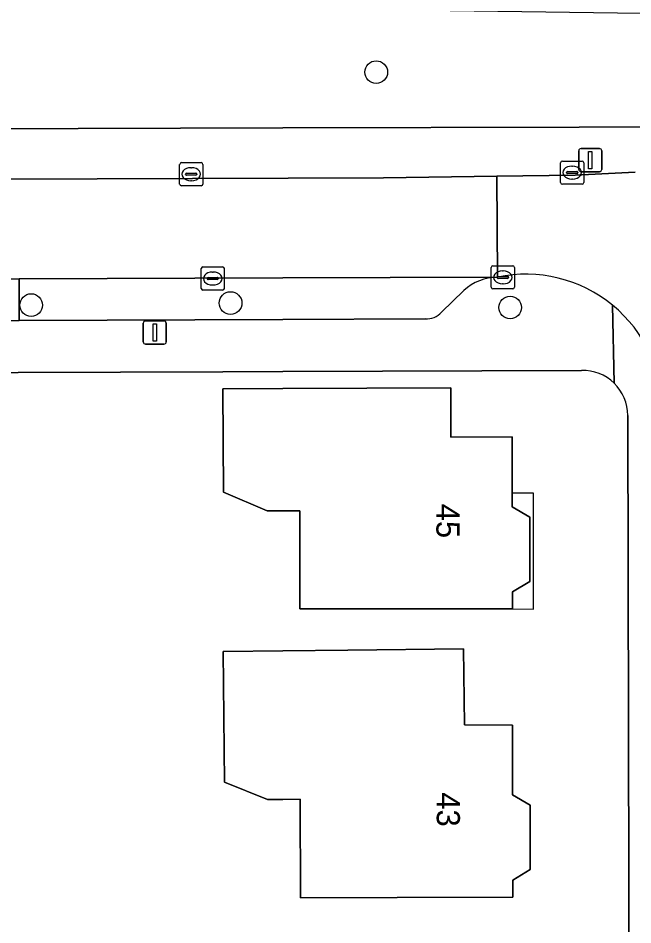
# Model space of a CAD drawing. Extents: x 160455 to 162082, y 388339 to 389736.
# Drawn here: x 160988.58 to 161015.12, y 388665.66 to 388704.81 of the extents above; entities that cross this region are included whole.
import ezdxf

# ---------------------------------------------------------------- set-up
doc = ezdxf.new("R2010")
doc.units = 0
for name, color, linetype in [('IMGEO_Boom', 7, 'Continuous'), ('IMGEO_Erf', 7, 'Continuous'), ('IMGEO_Groenvoorziening', 7, 'Continuous'), ('IMGEO_Kolk', 7, 'Continuous'), ('IMGEO_Lichtmast', 7, 'Continuous'), ('IMGEO_Muur', 7, 'Continuous'), ('IMGEO_Pand', 7, 'Continuous'), ('IMGEO_Pand_nummerreeks', 7, 'Continuous'), ('IMGEO_Pand_overbouw', 7, 'Continuous'), ('IMGEO_Parkeervlak_open', 7, 'Continuous'), ('IMGEO_Rijbaan_lokaal_open', 7, 'Continuous'), ('IMGEO_Voetpad_open', 7, 'Continuous')]:
    doc.layers.add(name, color=color, linetype=linetype)

msp = doc.modelspace()

# ---------------------------------------------------------------- linework, layer by layer
at = {"layer": 'IMGEO_Boom'}
for centre in [(161004.039, 388702.482), (160997.75, 388692.512), (160989.139, 388692.423), (161009.821, 388692.321)]:
    msp.add_circle(centre, 0.489, dxfattribs=at)
at = {"layer": 'IMGEO_Erf'}
for points in [[(161012.899, 388689.605), (161000, 388689.555), (160997.422, 388689.545), (160988.583, 388689.51), (160980.252, 388689.478), (160980.256, 388689.617), (160891.912, 388689.351)], [(161015.021, 388633.677), (161014.902, 388687.658)]]:
    msp.add_lwpolyline(points, dxfattribs=at)
for points in [[(161000.745, 388683.543), (161000.01, 388683.543), (160999.336, 388683.543), (160997.445, 388684.348), (160997.421, 388688.807), (161000, 388688.819), (161007.252, 388688.852), (161007.262, 388686.723), (161009.911, 388686.736), (161009.913, 388684.299), (161009.913, 388683.717), (161010.664, 388683.268), (161010.666, 388680.488), (161009.916, 388680.047), (161009.916, 388679.309), (161004.917, 388679.306), (161000.747, 388679.303)], [(160997.433, 388677.472), (161000, 388677.498), (161002.813, 388677.527), (161007.812, 388677.579), (161007.846, 388674.301), (161009.921, 388674.283), (161009.928, 388671.284), (161010.68, 388670.836), (161010.687, 388668.056), (161009.937, 388667.593), (161009.939, 388666.857), (161004.94, 388666.845), (161000.77, 388666.835), (161000.76, 388671.085), (161000, 388671.083), (160999.351, 388671.082), (160997.492, 388671.823)]]:
    msp.add_lwpolyline(points, close=True, dxfattribs=at)
for centre, radius, start, end in [((161012.947, 388687.647), 1.958, 45.8763, 91.3916), ((161012.95, 388687.653), 1.952, 0.1574, 45.8327)]:
    msp.add_arc(centre, radius, start, end, dxfattribs=at)
at = {"layer": 'IMGEO_Groenvoorziening'}
msp.add_lwpolyline([(161020.646, 388704.937), (161000, 388705.227), (160986.381, 388705.418), (160977.941, 388705.537), (160977.918, 388699.999), (161000, 388700.069), (161012.798, 388700.109), (161020.65, 388700.126)], close=True, dxfattribs=at)
at = {"layer": 'IMGEO_Kolk'}
for p, q in [((160995.552, 388697.647), (160995.552, 388698.499)), ((160995.627, 388698.573), (160996.479, 388698.573)), ((160996.553, 388698.499), (160996.553, 388697.647)), ((161012, 388697.717), (161012, 388698.569)), ((161012.075, 388698.643), (161012.927, 388698.643)), ((161013.001, 388698.569), (161013.001, 388697.717)), ((160995.811, 388698.067), (160995.811, 388698.079)), ((160995.854, 388698.116), (160996.252, 388698.116)), ((160996.04, 388698.353), (160996.065, 388698.353)), ((160996.295, 388698.079), (160996.295, 388698.067)), ((161012.259, 388698.137), (161012.259, 388698.149)), ((161012.697, 388698.1), (161012.299, 388698.1)), ((161012.302, 388698.186), (161012.7, 388698.186)), ((161012.488, 388698.423), (161012.513, 388698.423)), ((161012.743, 388698.149), (161012.743, 388698.137)), ((160996.249, 388698.03), (160995.851, 388698.03)), ((160996.063, 388697.793), (160996.038, 388697.793)), ((161012.511, 388697.863), (161012.486, 388697.863)), ((160996.479, 388697.573), (160995.627, 388697.573)), ((161012.927, 388697.643), (161012.075, 388697.643)), ((160996.479, 388693.144), (160996.479, 388693.996)), ((160996.554, 388694.07), (160997.406, 388694.07)), ((160996.967, 388693.85), (160996.992, 388693.85)), ((160997.48, 388693.996), (160997.48, 388693.144)), ((161009.003, 388693.193), (161009.003, 388694.045)), ((161009.078, 388694.119), (161009.93, 388694.119)), ((161009.491, 388693.899), (161009.516, 388693.899)), ((161010.004, 388694.045), (161010.004, 388693.193)), ((160996.738, 388693.564), (160996.738, 388693.576)), ((160997.176, 388693.527), (160996.778, 388693.527)), ((160996.781, 388693.613), (160997.179, 388693.613)), ((160997.222, 388693.576), (160997.222, 388693.564)), ((161009.262, 388693.613), (161009.262, 388693.625)), ((161009.7, 388693.576), (161009.302, 388693.576)), ((161009.305, 388693.662), (161009.703, 388693.662)), ((161009.746, 388693.625), (161009.746, 388693.613)), ((160997.406, 388693.07), (160996.554, 388693.07)), ((160996.99, 388693.29), (160996.965, 388693.29)), ((161009.93, 388693.119), (161009.078, 388693.119)), ((161009.514, 388693.339), (161009.489, 388693.339))]:
    msp.add_line(p, q, dxfattribs=at)
for points in [[(160995.552, 388697.647), (160995.552, 388698.499)], [(160995.627, 388698.573), (160996.479, 388698.573)], [(160996.553, 388698.499), (160996.553, 388697.647)], [(161012, 388697.717), (161012, 388698.569)], [(161012.075, 388698.643), (161012.927, 388698.643)], [(161013.001, 388698.569), (161013.001, 388697.717)], [(160996.479, 388697.573), (160995.627, 388697.573)], [(161012.927, 388697.643), (161012.075, 388697.643)], [(160996.479, 388693.144), (160996.479, 388693.996)], [(160996.554, 388694.07), (160997.406, 388694.07)], [(160997.48, 388693.996), (160997.48, 388693.144)], [(161009.003, 388693.193), (161009.003, 388694.045)], [(161009.078, 388694.119), (161009.93, 388694.119)], [(161010.004, 388694.045), (161010.004, 388693.193)], [(160997.406, 388693.07), (160996.554, 388693.07)], [(161009.93, 388693.119), (161009.078, 388693.119)]]:
    msp.add_lwpolyline(points, dxfattribs=at)
for centre, radius, start, end in [((160995.629, 388698.497), 0.0765, 91.552, 178.448), ((160995.629, 388698.497), 0.0765, 91.552, 178.448), ((160996.477, 388698.497), 0.0765, 1.552, 88.448), ((160996.477, 388698.497), 0.0765, 1.552, 88.448), ((161012.077, 388698.567), 0.0765, 91.552, 178.448), ((161012.077, 388698.567), 0.0765, 91.552, 178.448), ((161012.925, 388698.567), 0.0765, 1.552, 88.448), ((161012.925, 388698.567), 0.0765, 1.552, 88.448), ((160995.851, 388698.076), 0.0403, 85.8775, 175.7526), ((160995.848, 388698.066), 0.0366, 178.938, 274.7102), ((160996.252, 388698.073), 0.043, 264.8664, 352.4533), ((160996.256, 388698.078), 0.0386, 1.7309, 96.639), ((161012.299, 388698.146), 0.0403, 85.8775, 175.7526), ((161012.296, 388698.136), 0.0366, 178.938, 274.7102), ((161012.7, 388698.143), 0.043, 264.8664, 352.4533), ((161012.704, 388698.148), 0.0386, 1.7309, 96.639), ((161012.077, 388697.719), 0.0765, 181.552, 268.448), ((161012.077, 388697.719), 0.0765, 181.552, 268.448), ((161012.925, 388697.719), 0.0765, 271.552, 358.448), ((161012.925, 388697.719), 0.0765, 271.552, 358.448), ((160995.629, 388697.649), 0.0765, 181.552, 268.448), ((160995.629, 388697.649), 0.0765, 181.552, 268.448), ((160996.477, 388697.649), 0.0765, 271.552, 358.448), ((160996.477, 388697.649), 0.0765, 271.552, 358.448), ((160996.556, 388693.994), 0.0765, 91.552, 178.448), ((160996.556, 388693.994), 0.0765, 91.552, 178.448), ((160997.404, 388693.994), 0.0765, 1.552, 88.448), ((160997.404, 388693.994), 0.0765, 1.552, 88.448), ((161009.08, 388694.043), 0.0765, 91.552, 178.448), ((161009.08, 388694.043), 0.0765, 91.552, 178.448), ((161009.928, 388694.043), 0.0765, 1.552, 88.448), ((161009.928, 388694.043), 0.0765, 1.552, 88.448), ((160996.778, 388693.573), 0.0403, 85.8775, 175.7526), ((160996.775, 388693.563), 0.0366, 178.938, 274.7102), ((160997.179, 388693.57), 0.043, 264.8664, 352.4533), ((160997.183, 388693.575), 0.0386, 1.7309, 96.639), ((161009.302, 388693.622), 0.0403, 85.8775, 175.7526), ((161009.299, 388693.612), 0.0366, 178.938, 274.7102), ((161009.703, 388693.619), 0.043, 264.8664, 352.4533), ((161009.707, 388693.624), 0.0386, 1.7309, 96.639), ((160996.556, 388693.146), 0.0765, 181.552, 268.448), ((160996.556, 388693.146), 0.0765, 181.552, 268.448), ((160997.404, 388693.146), 0.0765, 271.552, 358.448), ((160997.404, 388693.146), 0.0765, 271.552, 358.448), ((161009.08, 388693.195), 0.0765, 181.552, 268.448), ((161009.08, 388693.195), 0.0765, 181.552, 268.448), ((161009.928, 388693.195), 0.0765, 271.552, 358.448), ((161009.928, 388693.195), 0.0765, 271.552, 358.448)]:
    msp.add_arc(centre, radius, start, end, dxfattribs=at)
for centre, major_axis, ratio, start_param, end_param in [((160996.039, 388698.073), (-0.387, 0.002), 0.722429, 4.712389, 7.853982), ((160996.064, 388698.073), (-0.39, 0.002), 0.717154, 1.570796, 4.712389), ((161012.487, 388698.143), (-0.387, 0.002), 0.722429, 4.712389, 7.853982), ((161012.512, 388698.143), (-0.39, 0.002), 0.717154, 1.570796, 4.712389), ((160996.966, 388693.57), (-0.387, 0.002), 0.722429, 4.712389, 7.853982), ((160996.991, 388693.57), (-0.39, 0.002), 0.717154, 1.570796, 4.712389), ((161009.49, 388693.619), (-0.387, 0.002), 0.722429, 4.712389, 7.853982), ((161009.515, 388693.619), (-0.39, 0.002), 0.717154, 1.570796, 4.712389)]:
    msp.add_ellipse(centre, major_axis=major_axis, ratio=ratio, start_param=start_param, end_param=end_param, dxfattribs=at)
at = {"layer": 'IMGEO_Lichtmast'}
for p, q in [((161012.782, 388698.283), (161012.782, 388699.083)), ((161012.782, 388699.083), (161012.782, 388698.283)), ((161012.882, 388699.183), (161013.672, 388699.183)), ((161013.672, 388699.183), (161012.882, 388699.183)), ((161013.772, 388699.083), (161013.772, 388698.283)), ((161013.772, 388698.283), (161013.772, 388699.083)), ((161013.672, 388698.183), (161012.882, 388698.183)), ((161012.882, 388698.183), (161013.672, 388698.183)), ((160993.982, 388690.837), (160993.982, 388691.637)), ((160993.982, 388691.637), (160993.982, 388690.837)), ((160994.082, 388691.737), (160994.872, 388691.737)), ((160994.872, 388691.737), (160994.082, 388691.737)), ((160994.972, 388691.637), (160994.972, 388690.837)), ((160994.972, 388690.837), (160994.972, 388691.637)), ((160994.872, 388690.737), (160994.082, 388690.737)), ((160994.082, 388690.737), (160994.872, 388690.737))]:
    msp.add_line(p, q, dxfattribs=at)
for points in [[(161013.202, 388699.058), (161013.352, 388699.058), (161013.352, 388698.308), (161013.202, 388698.308), (161013.202, 388699.058)], [(160994.402, 388691.612), (160994.552, 388691.612), (160994.552, 388690.862), (160994.402, 388690.862), (160994.402, 388691.612)]]:
    msp.add_lwpolyline(points, dxfattribs=at)
for centre, start, end in [((161012.882, 388699.083), 90, 180), ((161012.882, 388699.083), 90, 180), ((161013.672, 388699.083), 0, 90), ((161013.672, 388699.083), 360, 90), ((161012.882, 388698.283), 180, 270), ((161012.882, 388698.283), 180, 270), ((161013.672, 388698.283), 270, 0), ((161013.672, 388698.283), 270, 0), ((160994.082, 388691.637), 90, 180), ((160994.082, 388691.637), 90, 180), ((160994.872, 388691.637), 0, 90), ((160994.872, 388691.637), 360, 90), ((160994.082, 388690.837), 180, 270), ((160994.082, 388690.837), 180, 270), ((160994.872, 388690.837), 270, 0), ((160994.872, 388690.837), 270, 0)]:
    msp.add_arc(centre, 0.1, start, end, dxfattribs=at)
at = {"layer": 'IMGEO_Muur'}
msp.add_lwpolyline([(160997.422, 388689.545), (160988.583, 388689.51)], dxfattribs=at)
at = {"layer": 'IMGEO_Pand'}
for points in [[(161009.913, 388684.299), (161009.911, 388686.736), (161007.262, 388686.723), (161007.252, 388688.852), (161000, 388688.819), (160997.421, 388688.807), (160997.445, 388684.348), (160999.336, 388683.543), (161000.01, 388683.543), (161000.745, 388683.543), (161000.747, 388679.303), (161004.917, 388679.306), (161009.916, 388679.309), (161009.916, 388680.047), (161010.666, 388680.488), (161010.664, 388683.268), (161009.913, 388683.717)], [(161002.813, 388677.527), (161000, 388677.498), (160997.433, 388677.472), (160997.492, 388671.823), (160999.351, 388671.082), (161000, 388671.083), (161000.76, 388671.085), (161000.77, 388666.835), (161004.94, 388666.845), (161009.939, 388666.857), (161009.937, 388667.593), (161010.687, 388668.056), (161010.68, 388670.836), (161009.928, 388671.284), (161009.921, 388674.283), (161007.846, 388674.301), (161007.812, 388677.579)]]:
    msp.add_lwpolyline(points, close=True, dxfattribs=at)
at = {"layer": 'IMGEO_Pand_overbouw'}
msp.add_lwpolyline([(161009.913, 388684.299), (161009.913, 388683.717), (161010.664, 388683.268), (161010.666, 388680.488), (161009.916, 388680.047), (161009.916, 388679.309), (161010.823, 388679.3), (161010.824, 388684.309)], close=True, dxfattribs=at)
at = {"layer": 'IMGEO_Parkeervlak_open'}
for points in [[(161009.273, 388693.63), (161000, 388693.596), (160988.624, 388693.555), (160988.63, 388691.757), (161000, 388691.801), (161006.155, 388691.825)], [(161006.858, 388692.114), (161007.825, 388693.052)]]:
    msp.add_lwpolyline(points, dxfattribs=at)
for centre, radius, start, end in [((161009.297, 388691.468), 2.162, 90.63, 132.891), ((161006.19, 388692.739), 0.914, 267.7851, 316.9096)]:
    msp.add_arc(centre, radius, start, end, dxfattribs=at)
at = {"layer": 'IMGEO_Rijbaan_lokaal_open'}
msp.add_lwpolyline([(161015.214, 388698.16), (161012.631, 388698.036), (161009.246, 388697.99), (161009.273, 388693.63)], dxfattribs=at)
msp.add_lwpolyline([(161009.246, 388697.99), (161004.354, 388697.923), (160991.997, 388697.868), (160981.384, 388697.846), (160977.921, 388697.839), (160972.781, 388697.828), (160972.148, 388697.827), (160952.384, 388697.763), (160952.397, 388693.424), (160956.849, 388693.44), (160960.871, 388693.455), (160968.686, 388693.483), (160973.041, 388693.499), (160979.77, 388693.523), (160988.624, 388693.555), (161000, 388693.596), (161009.273, 388693.63)], close=True, dxfattribs=at)
for centre, radius, start, end in [((161010.494, 388687.851), 5.907, 50.6293, 101.9286), ((161010.497, 388687.855), 5.902, 359.2611, 50.6224)]:
    msp.add_arc(centre, radius, start, end, dxfattribs=at)
at = {"layer": 'IMGEO_Voetpad_open'}
for points in [[(161024.549, 388700.134), (161020.65, 388700.126), (161012.798, 388700.109), (161000, 388700.069), (160977.918, 388699.999), (160977.914, 388698.938), (160977.921, 388698.02), (160977.921, 388697.839), (160981.384, 388697.846), (160991.997, 388697.868), (161004.354, 388697.923), (161009.246, 388697.99), (161012.631, 388698.036), (161015.214, 388698.16)], [(161007.825, 388693.052), (161006.858, 388692.114)], [(161014.31, 388689.053), (161014.241, 388692.417)], [(161014.241, 388692.417), (161014.31, 388689.053)], [(161006.155, 388691.825), (161000, 388691.801), (160988.63, 388691.757), (160979.777, 388691.741), (160979.549, 388691.741), (160973.529, 388691.735)], [(160889.873, 388691.456), (160891.912, 388689.351), (160980.256, 388689.617), (160980.252, 388689.478), (160988.583, 388689.51), (160997.422, 388689.545), (161000, 388689.555), (161012.899, 388689.605)], [(161014.902, 388687.658), (161015.021, 388633.677)]]:
    msp.add_lwpolyline(points, dxfattribs=at)
msp.add_lwpolyline([(160988.624, 388693.555), (160979.77, 388693.523), (160979.777, 388691.741), (160988.63, 388691.757)], close=True, dxfattribs=at)
for centre, radius, start, end in [((161010.494, 388687.851), 5.907, 50.6293, 101.9286), ((161009.297, 388691.468), 2.162, 90.63, 132.891), ((161010.497, 388687.855), 5.902, 359.2611, 50.6224), ((161006.19, 388692.739), 0.914, 267.7851, 316.9096), ((161012.947, 388687.647), 1.958, 45.8763, 91.3916), ((161012.95, 388687.653), 1.952, 0.1574, 45.8327)]:
    msp.add_arc(centre, radius, start, end, dxfattribs=at)

# ---------------------------------------------------------------- texts
at = {"layer": 'IMGEO_Pand_nummerreeks'}
for s, rotation, p in [('45', 270.0386, (161006.634, 388683.847)), ('43', 270.1389, (161006.648, 388671.388))]:
    msp.add_text(s, height=1, rotation=rotation, dxfattribs=at).set_placement(p)

doc.saveas('drawing.dxf')
